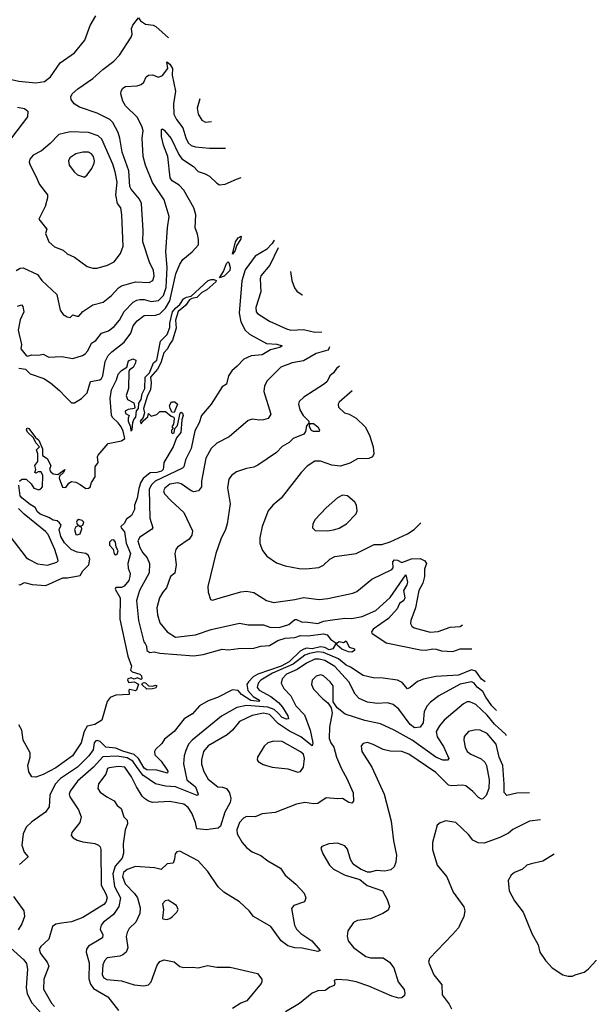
# Model space of a CAD drawing. Extents: x 1173029 to 1307123, y 522559 to 678521.
# Tile 603 of 623: x 1258431 to 1262483, y 632428 to 639347. Entities that reach past the tile are written whole.
import ezdxf

# ---------------------------------------------------------------- set-up
doc = ezdxf.new("R2010")
doc.units = 0

msp = doc.modelspace()

# ---------------------------------------------------------------- linework, layer by layer
at = {"layer": '0CON10XD'}
for points in [[(1258230.8, 639365), (1258105, 639307.5), (1258074, 639274), (1258074.1, 639264.1), (1258085, 639252), (1258165, 639252.9), (1258255, 639235.6), (1258267.8, 639227.8), (1258278.5, 639205), (1258318.1, 639158.1), (1258345.4, 639105), (1258354.4, 639065), (1258346.9, 638965), (1258358.1, 638938.1), (1258373.3, 638926.7), (1258425.5, 638915.5), (1258545, 638903.3), (1258605, 638913.3), (1258648.1, 638945), (1258715, 639044.3), (1258816.8, 639113.2), (1258887.7, 639202.3), (1258925.8, 639305), (1258966, 639375)], [(1258405, 637584.2), (1258435, 637601.4), (1258455, 637602.2), (1258555.3, 637555.3), (1258585, 637514.3), (1258692, 637415), (1258716, 637305), (1258736.7, 637275), (1258765, 637258.8), (1258786.2, 637253.8), (1258805, 637272.5), (1258832.5, 637262.5), (1258845, 637264.2), (1258873.8, 637296.2), (1258945, 637344.3), (1259017.6, 637362.4), (1259075, 637407.8), (1259125, 637463.6), (1259145, 637476.7), (1259245, 637503.8), (1259340.8, 637499.2), (1259365.4, 637514.6), (1259375.4, 637544.6), (1259371.2, 637585), (1259343.5, 637643.5), (1259295.3, 637785), (1259297.3, 637865), (1259285.4, 638055), (1259271.8, 638085), (1259214.6, 638155), (1259205.4, 638175), (1259198.3, 638285), (1259149.6, 638415), (1259134.7, 638515), (1259121.8, 638555), (1259085, 638624.2), (1259062.9, 638645), (1258975, 638690.8), (1258851.1, 638731.1), (1258814.5, 638754.5), (1258793.3, 638785), (1258790, 638805), (1258800, 638825), (1258839.7, 638860.3), (1258945, 638933.8), (1259015, 638997.9), (1259092.9, 639055), (1259131.5, 639098.5), (1259213.8, 639225), (1259220, 639245), (1259216.7, 639285), (1259225, 639307.5), (1259265, 639360), (1259278.8, 639338.8), (1259313.8, 639315), (1259367.4, 639307.4), (1259388.4, 639298.4), (1259477, 639218.4)], [(1259297.3, 638565), (1259291.7, 638591.7), (1259258.9, 638658.9), (1259175, 638742), (1259154.3, 638775), (1259140.8, 638825), (1259144.3, 638845), (1259156, 638865), (1259175, 638877.8), (1259255, 638882.7), (1259285, 638890.5), (1259302.7, 638907.3), (1259320, 638945), (1259335, 638956.9), (1259365, 638958.5), (1259405, 638942.5), (1259435, 638953.9), (1259471.1, 639005), (1259465, 639050.8), (1259485, 639034.4), (1259503.8, 639005), (1259503, 638957), (1259525.3, 638845.3), (1259512.2, 638755), (1259513.6, 638683.6), (1259531.8, 638645), (1259577.6, 638587.6), (1259597.8, 638517.8), (1259615, 638481.9), (1259635, 638461.8), (1259665, 638453.8), (1259763.3, 638443.3), (1259875, 638444.5), (1259877.3, 638445.2)], [(1259696.9, 638791.2), (1259678.5, 638725), (1259685, 638684), (1259711.2, 638641.2), (1259736.5, 638626.5), (1259779.4, 638630.9)], [(1258415, 638732.1), (1258465, 638722.9), (1258487.8, 638705), (1258484.4, 638665), (1258372.7, 638517.3)], [(1258415, 637332.9), (1258442.5, 637342.5), (1258452, 637332), (1258459.4, 637295), (1258432.7, 637237.3), (1258420.9, 637165), (1258442.6, 637065), (1258438.4, 637035), (1258475, 636987.3), (1258485, 636981.4), (1258515, 636991.1), (1258565, 636988.8), (1258595, 636996), (1258635, 636975.5), (1258725, 636980.6), (1258805, 636965.6), (1258873, 636987), (1258891.3, 636998.7), (1258909.4, 637020.6), (1258935, 637073.3), (1258965, 637092), (1259004.5, 637145), (1259055, 637159.6), (1259095, 637190), (1259132.1, 637235), (1259164.8, 637295.2), (1259228.5, 637361.5), (1259253.5, 637376.5), (1259275, 637381.1), (1259305, 637380.3), (1259355, 637367.4), (1259405, 637373.3), (1259441.9, 637408.1), (1259460.8, 637465), (1259467.6, 637605), (1259456.8, 637715), (1259468.6, 637885), (1259481.4, 637965), (1259445, 638082), (1259362.9, 638202.9), (1259314.7, 638325), (1259298.9, 638385), (1259292.1, 638515), (1259297.3, 638565)], [(1258425, 636897.2), (1258471.5, 636891.5), (1258505, 636859.1), (1258601.2, 636825), (1258646.1, 636796.1), (1258711.2, 636741.2), (1258753.8, 636695), (1258795, 636654), (1258815.9, 636654.1), (1258865, 636683.8), (1258905.3, 636724.7), (1258927.5, 636805), (1258992.9, 636817.1), (1259006.2, 636825), (1259015.7, 636845), (1259031.1, 636945), (1259053.3, 636986.7), (1259077.1, 637012.9), (1259165, 637080.9), (1259210.8, 637145), (1259228.2, 637195), (1259255, 637230.8), (1259305, 637267.3), (1259385, 637271.1), (1259415, 637280), (1259455, 637318.8), (1259485, 637372), (1259528.2, 637561.8), (1259555, 637630), (1259577.2, 637662.8), (1259643.1, 637715), (1259686.2, 637765), (1259687.2, 637802.8), (1259679.1, 637839.1), (1259664.6, 637885), (1259669.2, 637975), (1259655.3, 638025.2), (1259585, 638149.6), (1259551.5, 638185), (1259500.9, 638215), (1259488, 638235), (1259471.9, 638385), (1259441, 638465), (1259426.8, 638525), (1259426.2, 638575), (1259435, 638580), (1259445, 638571.1), (1259495, 638512.9), (1259548.8, 638398.8), (1259570, 638370), (1259653.1, 638315), (1259685, 638280.9), (1259734.1, 638264.1), (1259765, 638246.4), (1259815, 638198.6), (1259835, 638186.9), (1259875, 638190.5), (1259954.1, 638225.9), (1259987.5, 638236.8)], [(1258945, 637600), (1258975, 637601.1), (1259048.3, 637621.7), (1259094, 637645), (1259140, 637705), (1259157.3, 637755), (1259149.5, 637975), (1259141.4, 638025), (1259118.9, 638055), (1259106.3, 638116.4), (1259115.2, 638205), (1259102.6, 638277.4), (1259085, 638330.6), (1259007.6, 638507.6), (1258981.5, 638531.5), (1258915, 638554.6), (1258785, 638558.5), (1258705, 638540.6), (1258645, 638476.9), (1258583.6, 638426.4), (1258525, 638394.3), (1258502.4, 638367.6), (1258498.1, 638345), (1258503.3, 638325), (1258543.3, 638246.7), (1258568.9, 638188.9), (1258625.7, 638115), (1258625.7, 638095), (1258609.4, 638035), (1258566, 637945), (1258621.2, 637875), (1258612.5, 637845), (1258635, 637786.2), (1258675, 637751.2), (1258735, 637728), (1258765, 637702.5), (1258815, 637678.6), (1258905, 637613.1), (1258945, 637600)], [(1258885, 638241.2), (1258905, 638256.7), (1258938.3, 638301.7), (1258955, 638337.5), (1258956.9, 638355), (1258949.1, 638385), (1258935, 638403.1), (1258915, 638415.4), (1258875, 638416.2), (1258825, 638403.5), (1258783.9, 638376.1), (1258774.3, 638355), (1258777.5, 638325), (1258815, 638276), (1258837, 638257), (1258885, 638241.2)], [(1260218.3, 637798), (1260204.1, 637775), (1260165, 637731.3), (1260086, 637684), (1260015, 637590), (1259991.7, 637511.7), (1259972, 637285), (1259983.8, 637223.8), (1260015, 637165.6), (1260045, 637137.7), (1260165, 637070.6), (1260237.9, 637067.9), (1260274.3, 637055), (1260264.2, 637045), (1260192.8, 637027.2), (1260135, 636992.3), (1260056.3, 636983.7), (1260005, 636962.2), (1259958.7, 636911.3), (1259920.5, 636879.5), (1259898.1, 636845), (1259885, 636786.2), (1259853.6, 636766.4), (1259776.7, 636645), (1259708.2, 636565), (1259690.7, 636515), (1259661.1, 636458.9), (1259635, 636334.3), (1259596.8, 636255), (1259583.6, 636205), (1259575.6, 636195), (1259382.8, 636105), (1259355.1, 636074.9), (1259340.4, 636045), (1259344.1, 635845), (1259365.5, 635775), (1259356.7, 635763.3), (1259275, 635710.5), (1259260.6, 635685), (1259275, 635637.8), (1259295, 635600.4), (1259327.1, 635565), (1259342.7, 635525), (1259340.5, 635459.5), (1259273.6, 635336.4), (1259251.2, 635265), (1259265.3, 635125), (1259304.1, 634975), (1259312.5, 634962.5), (1259322.4, 634945), (1259325, 634914.3), (1259345, 634898.9), (1259375.9, 634905.9), (1259416, 634896), (1259655, 634877.2), (1259718.8, 634885), (1259854.3, 634924.3), (1259898.9, 634918.9), (1259968.8, 634928.8), (1260075, 634929.6), (1260125, 634944), (1260185, 634949.6), (1260245, 634985.2), (1260295, 635001.1), (1260365, 635005.9), (1260405, 635018.7), (1260455, 635017.8), (1260565, 635031.2), (1260590.6, 635025), (1260614, 634994), (1260653.8, 634965), (1260630.5, 634925), (1260605, 634918), (1260575.4, 634935.4), (1260545, 634940.5), (1260485, 634925.8), (1260445, 634929.9), (1260426.7, 634923.3), (1260401.4, 634908.6), (1260323.9, 634835), (1260268.4, 634805), (1260105, 634748.5), (1260071.3, 634728.7), (1260037.6, 634695), (1260027.1, 634675), (1260033.4, 634633.4), (1260070.2, 634590.2), (1260115.8, 634565), (1260114, 634555), (1260055, 634563.1), (1259988.5, 634605), (1259965, 634632.3), (1259925, 634637.2), (1259821.4, 634585), (1259755, 634561.3), (1259694.4, 634525), (1259645, 634469.2), (1259586.4, 634433.6), (1259517.1, 634345), (1259447.9, 634292.1), (1259428.3, 634261.7), (1259385, 634218), (1259378.5, 634205), (1259381.3, 634181.3), (1259425, 634137.5), (1259465, 634078.6), (1259471.8, 634065), (1259468.2, 634051.8), (1259395, 634072.1), (1259324.5, 634075), (1259305, 634086.3), (1259264.9, 634155), (1259235, 634184.1), (1259155, 634206), (1259105, 634228), (1259035, 634234), (1258995, 634274), (1258975, 634282.2), (1258965, 634279.7), (1258953.7, 634265), (1258946.2, 634215), (1258915.3, 634175), (1258836.5, 634095), (1258717.5, 634015), (1258679.3, 633975), (1258642.6, 633897.4), (1258636.5, 633815), (1258612.4, 633777.6), (1258515, 633711.2), (1258477.2, 633672.8), (1258456.1, 633625), (1258444.5, 633545), (1258462.5, 633497.5), (1258490, 633465), (1258428.8, 633411.2)], [(1259925, 637700), (1259946.9, 637785), (1259965, 637814), (1259986.2, 637826.2), (1259985, 637806.7), (1259953, 637757), (1259945, 637723.8), (1259925, 637700)], [(1260246, 637744.7), (1260187.6, 637622.4), (1260125, 637546.7), (1260120, 637525), (1260124.5, 637435), (1260091.2, 637325), (1260092.2, 637295), (1260101.9, 637281.9), (1260185, 637227.8), (1260305, 637173.6), (1260335, 637165.5), (1260425, 637168.9), (1260505, 637151.1), (1260553.6, 637152.5)], [(1259835, 637534), (1259862, 637578), (1259885, 637634), (1259895, 637644.3), (1259901.1, 637641.1), (1259910, 637605), (1259906.4, 637585), (1259866.9, 637545), (1259835, 637534)], [(1258430, 636105), (1258445, 636118), (1258475, 636117.5), (1258510.5, 636085), (1258530, 636055), (1258565, 636042.5), (1258579.7, 636050.3), (1258590, 636065), (1258593.3, 636143.3), (1258580.5, 636170.5), (1258560.3, 636169.7), (1258545, 636161.2), (1258537.5, 636165), (1258544.2, 636185), (1258536.7, 636215), (1258558.3, 636241.7), (1258557.1, 636295), (1258549.2, 636325), (1258570, 636345), (1258545, 636373.8), (1258528, 636408), (1258485, 636448), (1258479.4, 636465), (1258482.3, 636477.7), (1258495, 636474), (1258540.8, 636410.8), (1258565, 636391.2), (1258591.2, 636331.2), (1258590, 636285), (1258623, 636263), (1258650, 636215), (1258640, 636185), (1258649.1, 636169.1), (1258666, 636156), (1258698.6, 636151.4), (1258747, 636187), (1258737.5, 636165), (1258711.2, 636138.8), (1258707.5, 636125), (1258732, 636062), (1258755, 636058.8), (1258775, 636090), (1258795, 636102.5), (1258825, 636097.5), (1258855, 636080), (1258895, 636052.5), (1258915, 636054.2), (1258925, 636062), (1258935.8, 636095), (1258961.4, 636135), (1258960, 636205), (1258982, 636235), (1258976.2, 636275), (1258982.5, 636287.5), (1259052.1, 636367.9), (1259145, 636388), (1259168.8, 636405), (1259158.1, 636455), (1259144.3, 636485), (1259123.6, 636513.6), (1259081.9, 636551.9), (1259075, 636567.5), (1259065.7, 636685), (1259074.6, 636745), (1259111.4, 636815), (1259122, 636855), (1259145, 636881.2), (1259182.5, 636905), (1259195, 636950), (1259225, 636964), (1259246.4, 636953.6), (1259243.8, 636935), (1259226.9, 636903.1), (1259203.3, 636886.7), (1259197.5, 636875), (1259195.8, 636755), (1259178.8, 636705), (1259188.3, 636678.3), (1259233.6, 636653.6), (1259239.3, 636620.7), (1259236.2, 636613.8), (1259193, 636607), (1259172.5, 636595), (1259175, 636580), (1259200, 636565), (1259192.5, 636547.5), (1259193.3, 636526.7), (1259210, 636485), (1259212.5, 636455), (1259220, 636465), (1259225.5, 636515.5), (1259232.2, 636537.8), (1259246.9, 636553.1), (1259251.7, 636598.3), (1259266.2, 636615), (1259268.7, 636651.3), (1259285, 636678.8), (1259291.1, 636718.9), (1259309.7, 636755), (1259312, 636835), (1259343.6, 636865), (1259371.8, 636935), (1259394, 636955), (1259421, 637089), (1259467.3, 637135), (1259486.8, 637183.2), (1259486.4, 637215), (1259505, 637293.5), (1259525, 637320), (1259555.6, 637344.4), (1259581.4, 637385), (1259602.8, 637397.2), (1259636.5, 637403.5), (1259755, 637513.8), (1259775, 637521.5), (1259795, 637520.8), (1259811.2, 637515), (1259808.5, 637505), (1259745, 637447.8), (1259709.8, 637430.2), (1259675, 637394.1), (1259641.4, 637388.6), (1259625, 637377.3), (1259595, 637338.8), (1259543.2, 637296.8), (1259525.9, 637235.9), (1259531.2, 637178.8), (1259504.6, 637095.4), (1259482.2, 637065), (1259470, 637035), (1259444.1, 637005), (1259423.4, 636935), (1259399.5, 636890.5), (1259350.3, 636835), (1259355.4, 636795), (1259349.4, 636745), (1259327.9, 636705), (1259301.4, 636615), (1259307.5, 636585), (1259299.2, 636550.8), (1259276.7, 636525), (1259285, 636507.5), (1259300, 636530), (1259330, 636555), (1259335, 636580), (1259355, 636560), (1259395, 636572.5), (1259415, 636592.5), (1259455, 636592.5), (1259495, 636560), (1259513, 636553), (1259516.7, 636545), (1259512.5, 636505), (1259500, 636485), (1259510, 636475), (1259498.3, 636461.7), (1259497.5, 636445), (1259505, 636440), (1259515.8, 636444.2), (1259520, 636475), (1259540, 636495), (1259558.3, 636581.7), (1259565, 636590), (1259575, 636582.5), (1259579.2, 636565), (1259569.2, 636535), (1259561.9, 636445), (1259532.6, 636407.4), (1259510, 636345), (1259444.4, 636235.6), (1259441.4, 636205), (1259438.2, 636185), (1259427.5, 636175), (1259395, 636165.3), (1259348.3, 636161.7), (1259297.4, 636122.6), (1259282.3, 636097.7), (1259267.2, 636052.7), (1259256.7, 635985), (1259237.1, 635935), (1259237.1, 635905), (1259216.1, 635863.9), (1259182, 635838), (1259165, 635805.6), (1259141.2, 635785), (1259142.5, 635775), (1259166.9, 635746.9), (1259178.8, 635668.8), (1259208.1, 635595), (1259189.6, 635525), (1259191.7, 635491.7), (1259206.2, 635455), (1259205.5, 635435), (1259196.4, 635405), (1259165, 635365.6), (1259145, 635356.2), (1259105, 635357.8), (1259100.6, 635345), (1259135.5, 635285), (1259133.5, 635135), (1259190.4, 634875), (1259215.8, 634805), (1259210, 634775), (1259220, 634765), (1259275, 634747.5), (1259287.5, 634735), (1259290, 634715), (1259285, 634710), (1259255, 634722.5), (1259235, 634712.5), (1259215, 634722), (1259190, 634715), (1259188, 634705), (1259198.3, 634688.3), (1259235, 634693.8), (1259266.4, 634676.4), (1259252.5, 634635), (1259245, 634630), (1259205, 634640), (1259197.5, 634635), (1259200, 634605), (1259105, 634600.8), (1259066.6, 634583.4), (1259045.7, 634555), (1259008.1, 634425), (1258958, 634395), (1258905, 634382.9), (1258884, 634345), (1258862.9, 634265), (1258801.6, 634175), (1258685, 634089.5), (1258595, 634042.2), (1258545, 634024.4)], [(1260333, 637577.2), (1260342.9, 637515), (1260362.7, 637462.7), (1260379.1, 637439.1), (1260415, 637414), (1260417.9, 637413.8)], [(1260607.3, 637049.1), (1260604, 637035), (1260595, 637024.2), (1260515, 637000), (1260425, 636949.6), (1260345, 636936.4), (1260265.5, 636904.5), (1260170.7, 636809.3), (1260150, 636775), (1260145.7, 636735), (1260196, 636575), (1260176.7, 636545), (1260144.1, 636535.9), (1260115, 636532), (1260065, 636539.2), (1260035, 636529.2), (1259903.4, 636416.6), (1259815, 636370), (1259776.1, 636333.9), (1259739.2, 636265), (1259708.5, 636105), (1259709.2, 636065), (1259686.7, 636035), (1259655, 636030), (1259635, 636036.7), (1259565, 636084.6), (1259541.7, 636091.7), (1259485, 636083.2), (1259449.5, 636055), (1259442.2, 636035), (1259448.6, 636015), (1259494, 635965), (1259584, 635885), (1259645.6, 635755), (1259641.1, 635725), (1259622.4, 635697.6), (1259539.7, 635640.3), (1259527.5, 635625), (1259521.9, 635595), (1259530.8, 635515), (1259521.3, 635458.7), (1259490, 635435), (1259462.8, 635355), (1259436.4, 635325), (1259412.9, 635285), (1259394.5, 635215), (1259398.5, 635165), (1259415, 635108), (1259467.5, 635045), (1259525, 635007.8), (1259666.4, 635023.6), (1259775, 635061.9), (1259975, 635106.9), (1260035.3, 635095.3), (1260143.5, 635093.5), (1260188.1, 635078.1), (1260255, 635076.2), (1260322.7, 635097.3), (1260365, 635131.3), (1260375, 635132.2), (1260415, 635112.5), (1260440, 635115), (1260525, 635103), (1260565, 635119.4), (1260628.5, 635128.5), (1260715, 635140.2), (1260765, 635139.4), (1260837.2, 635152.8), (1260933.1, 635195), (1261035, 635286.9), (1261145, 635446.9), (1261154.8, 635394.8), (1261150.4, 635375), (1261127, 635335), (1261136, 635285), (1261131.1, 635265), (1261100.8, 635245), (1261082.5, 635207.5), (1261021.2, 635138.8), (1260915.7, 635065), (1260902.9, 635045), (1260905.3, 635035.3), (1261007.1, 634967.1), (1261248.2, 634918.2), (1261285, 634915.8), (1261335, 634926.5), (1261357.1, 634922.9), (1261395, 634911.8), (1261473.4, 634906.6), (1261525, 634924.7), (1261608.4, 634925.3)], [(1260678.8, 636911.6), (1260656.9, 636895), (1260635, 636864.4), (1260610, 636845), (1260591.4, 636805), (1260573.1, 636786.9), (1260426.8, 636693.2), (1260395.6, 636664.4), (1260389.4, 636645), (1260400, 636605), (1260421.5, 636565), (1260462, 636525), (1260462.5, 636507.5), (1260457.5, 636507.5), (1260445, 636493.8), (1260437.9, 636452.1), (1260426.3, 636433.6), (1260353.3, 636405), (1260325, 636376.7), (1260275, 636347.1), (1260235, 636305.7), (1260105, 636215.7), (1260075, 636201.9), (1260025, 636193.1), (1259955, 636169.2), (1259918.8, 636145), (1259900.9, 636119.1), (1259891.7, 636058.3), (1259908.5, 635945), (1259889.4, 635805), (1259876.7, 635765), (1259843, 635697), (1259807.8, 635595), (1259753.1, 635365), (1259754.1, 635324.1), (1259771.5, 635271.5), (1259785, 635267.1), (1259838.8, 635285), (1259985, 635325.5), (1260025, 635331.1), (1260075, 635321.1), (1260165, 635264.4), (1260215, 635251.8), (1260365, 635272), (1260425, 635287.3), (1260535, 635272.5), (1260595, 635279.2), (1260772.8, 635317.2), (1260800.5, 635329.5), (1260905, 635415.7), (1261045, 635483.1), (1261054.3, 635495.7), (1261051.7, 635538.3), (1261065, 635552.2), (1261085, 635550), (1261115, 635533.3), (1261185, 635558.3), (1261245, 635560.7), (1261276.7, 635545), (1261290.5, 635525), (1261274.6, 635485), (1261275.4, 635435), (1261263.3, 635386.7), (1261234.7, 635335.3), (1261213.1, 635215), (1261178.9, 635125), (1261177.5, 635105), (1261186, 635085), (1261202.7, 635072.7), (1261315, 635043.5), (1261372, 635048), (1261455, 635077.1), (1261525, 635083.3), (1261541.7, 635094.2)], [(1260768, 636739.8), (1260675, 636658.8), (1260669.2, 636645), (1260672, 636625), (1260713.3, 636585), (1260745.6, 636575.6), (1260795, 636546), (1260858.1, 636485), (1260888.3, 636428.3), (1260914.4, 636345.6), (1260920, 636295), (1260910, 636275), (1260883.4, 636263.4), (1260805, 636261.9), (1260750, 636230), (1260685, 636210.4), (1260625, 636215.4), (1260543.7, 636243.7), (1260505, 636245.6), (1260451.3, 636208.7), (1260409.2, 636165), (1260269.2, 635985), (1260210, 635935), (1260177.1, 635895), (1260135.6, 635785), (1260117.1, 635705), (1260119.2, 635665), (1260137.3, 635617.3), (1260167.5, 635577.5), (1260235, 635530), (1260295, 635508.6), (1260395, 635491.1), (1260442.4, 635487.6), (1260531.7, 635498.3), (1260565, 635513.1), (1260610, 635555), (1260645, 635573.5), (1260795, 635595.6), (1260921.2, 635658.8), (1260975, 635659.1), (1261035, 635677.8), (1261155.4, 635734.6), (1261202, 635765), (1261250.7, 635810.6)], [(1259515, 636587.5), (1259500, 636590), (1259487, 636617), (1259483.6, 636636.4), (1259498.3, 636661.7), (1259521.7, 636661.7), (1259540, 636645), (1259515, 636587.5)], [(1260535, 636452), (1260495, 636452.7), (1260480.3, 636460.3), (1260468.1, 636485), (1260470, 636510), (1260495, 636508.5), (1260525, 636485.6), (1260537.5, 636465), (1260535, 636452)], [(1258425, 635377.5), (1258435, 635376.2), (1258465, 635391.4), (1258518.9, 635378.9), (1258615, 635371.2), (1258734.7, 635425.3), (1258765.4, 635424.6), (1258855, 635441.5), (1258875, 635474.5), (1258916.1, 635515), (1258924.1, 635555), (1258915, 635580.6), (1258895, 635596.9), (1258835, 635605.5), (1258791.9, 635625), (1258745, 635670.5), (1258719.2, 635715), (1258707.4, 635765), (1258722.5, 635795), (1258710.8, 635810.8), (1258695, 635824.2), (1258665, 635828.9), (1258635, 635848.4), (1258575, 635871.2), (1258555, 635887.5), (1258540.1, 635920.1), (1258505, 635939.4), (1258447.1, 635985), (1258435, 636001.2), (1258423.8, 636075)], [(1260595, 635755.7), (1260645, 635763.3), (1260675, 635773.1), (1260726.1, 635803.9), (1260796.2, 635875), (1260803.3, 635895), (1260797.5, 635935), (1260785, 635957.5), (1260735, 636001.2), (1260700, 636005), (1260663.6, 635986.4), (1260583.7, 635916.3), (1260507.5, 635835), (1260490, 635805), (1260488.8, 635775), (1260506.2, 635756.2), (1260595, 635755.7)], [(1258306.9, 635786.9), (1258477.1, 635567.1), (1258492, 635555), (1258555, 635523.8), (1258625, 635513.1), (1258692, 635535), (1258700, 635545), (1258698.9, 635555), (1258678.2, 635625), (1258629.9, 635729.9), (1258611.2, 635751.2), (1258461.2, 635871.2), (1258421.7, 635911.7)], [(1258835, 635726.5), (1258855, 635734.2), (1258868.2, 635768.2), (1258865, 635780), (1258850, 635785), (1258875, 635795.7), (1258881.2, 635815), (1258868.8, 635828.8), (1258845.5, 635834.5), (1258835, 635827.5), (1258830.9, 635815), (1258835, 635801.2), (1258847.5, 635792.5), (1258825, 635783.5), (1258814.7, 635765), (1258825, 635730), (1258835, 635726.5)], [(1259105, 635586.2), (1259115, 635590.5), (1259122.2, 635615), (1259109.5, 635639.5), (1259102.8, 635675), (1259091.2, 635691.2), (1259075, 635690.6), (1259061.1, 635675), (1259061.1, 635655), (1259086.5, 635626.5), (1259093.3, 635593.3), (1259105, 635586.2)], [(1260765, 634902.6), (1260741.4, 634905), (1260694.1, 634924.1), (1260661.1, 634951.1), (1260656.2, 634965), (1260675, 634977.1), (1260705, 634971.2), (1260725, 634982), (1260746.5, 634936.5), (1260782.5, 634925), (1260782.5, 634915), (1260765, 634902.6)], [(1261700.6, 634695), (1261675, 634713), (1261635, 634768.5), (1261605, 634777.1), (1261515, 634741.4), (1261355, 634731), (1261267.3, 634712.7), (1261225, 634695.4), (1261175.6, 634655), (1261155, 634644), (1261119.3, 634689.3), (1261085, 634705.6), (1260985, 634720.4), (1260915, 634722.9), (1260845, 634738.7), (1260755, 634797.5), (1260725, 634810), (1260671.7, 634855), (1260565, 634899.2), (1260525, 634903.9), (1260466.5, 634893.5), (1260435, 634881.2), (1260352.5, 634817.5), (1260208.1, 634755), (1260125.4, 634705), (1260105.9, 634685), (1260100, 634655), (1260112.3, 634635), (1260195, 634590.2), (1260248.3, 634548.3), (1260276.4, 634516.4), (1260314.7, 634455), (1260320, 634435), (1260305, 634432.4), (1260275, 634443), (1260245.5, 634475.5), (1260218.5, 634498.5), (1260175, 634515.1), (1260025, 634528), (1259955.7, 634514.3), (1259848, 634452), (1259642, 634285), (1259617.8, 634255), (1259597.8, 634212.2), (1259587.2, 634175), (1259581.7, 634118.3), (1259604.2, 634005), (1259666.1, 633955), (1259685.6, 633905), (1259677.5, 633895), (1259525, 633955.6), (1259455, 633961.2), (1259385, 633977.8), (1259295, 634036.9), (1259251.2, 634098.8), (1259225, 634136.1), (1259185, 634160.3), (1259115, 634171.6), (1259015, 634167.1), (1258949.3, 634095), (1258836.1, 633995), (1258785.4, 633925), (1258778.9, 633905), (1258782.3, 633885), (1258844.4, 633795), (1258863.1, 633745), (1258854.3, 633705), (1258796, 633635), (1258792, 633615), (1258807, 633597), (1258835, 633580.8), (1258875, 633568.6), (1258958.9, 633558.9), (1258985, 633547.1), (1258995.5, 633535.5), (1259000, 633515), (1259002.5, 633265), (1259036.5, 633205), (1259044.7, 633175), (1259036.1, 633145), (1259021.7, 633128.3), (1258875, 633037.7), (1258795, 633008.2), (1258725, 632998.9), (1258685, 632991.4), (1258662, 632975), (1258635.4, 632885), (1258578.9, 632835), (1258568.2, 632815), (1258576.2, 632785), (1258623.1, 632725), (1258634.4, 632695), (1258601.2, 632605), (1258598.9, 632535), (1258653.5, 632435), (1258675, 632412.9)], [(1261781.8, 634492.1), (1261748.4, 634525), (1261705.3, 634585.3), (1261685.1, 634625.1), (1261645.9, 634655.9), (1261625, 634685.7), (1261605, 634693.9), (1261525, 634677.6), (1261375, 634594.5), (1261318.3, 634551.7), (1261294.2, 634525.8), (1261273.5, 634486.5), (1261266.2, 634405), (1261245, 634375.7), (1261205, 634371.8), (1261174.1, 634394.1), (1261095, 634502.9), (1261055, 634535.5), (1261015, 634546.4), (1260942.7, 634542.7), (1260875, 634551.6), (1260817, 634577), (1260788.4, 634608.4), (1260742.5, 634695), (1260645, 634802.7), (1260575, 634844.2), (1260535, 634854.1), (1260505, 634853.2), (1260445, 634825.2), (1260379.5, 634780.5), (1260305, 634748.3), (1260274.4, 634715.6), (1260268.2, 634685), (1260286.2, 634646.2), (1260336.5, 634596.5), (1260372, 634525), (1260431.5, 634461.5), (1260471.4, 634355), (1260489.7, 634265), (1260485, 634243.5), (1260407.3, 634307.3), (1260327.3, 634347.3), (1260249.9, 634399.9), (1260186.5, 634465), (1260145, 634472.6), (1260065, 634458), (1259975.6, 634415), (1259925.8, 634354.2), (1259888.1, 634321.9), (1259755, 634243.8), (1259723.1, 634205), (1259708.2, 634145), (1259707.9, 634115), (1259725, 634063.8), (1259755, 634009.2), (1259824, 633955), (1259855, 633954.7), (1259885, 633944.5), (1259903.9, 633915), (1259913.2, 633875), (1259908.9, 633845), (1259871.7, 633778.3), (1259841.3, 633678.7), (1259825, 633665.2), (1259771.3, 633658.7), (1259745.3, 633654.7), (1259675, 633661.1), (1259665.7, 633705), (1259640.2, 633770.2), (1259615, 633810.5), (1259585, 633834.6), (1259485, 633852.7), (1259365, 633845.4), (1259335, 633856.4), (1259307.8, 633875), (1259291, 633891), (1259250.5, 633955), (1259217, 634027), (1259169.5, 634095), (1259125, 634098.4), (1259059.4, 634090.6), (1259047.8, 634085), (1259035.4, 634045), (1258983.6, 633976.4), (1258978.6, 633945), (1258995, 633919.2), (1259042, 633885), (1259095, 633856.7), (1259115.3, 633825.3), (1259142.7, 633802.7), (1259161.5, 633745), (1259185, 633721.2), (1259187.1, 633695), (1259172.2, 633655), (1259158.2, 633555), (1259160.1, 633490.1), (1259150, 633455), (1259100.8, 633399.3), (1259086.2, 633345), (1259096.5, 633256.5), (1259139, 633175), (1259128.2, 633115), (1259090.1, 633059.9), (1259018.9, 633005), (1259002.5, 632985), (1258997.1, 632955), (1259014.3, 632915), (1259011.4, 632895), (1258915, 632835.6), (1258899.4, 632815), (1258898.1, 632795), (1258919.7, 632719.7), (1258916.7, 632606.7), (1258929, 632569), (1258949.2, 632539.2), (1259050.7, 632480.7), (1259125.3, 632385.3)], [(1261852.7, 634315), (1261846.1, 634325), (1261766.9, 634396.9), (1261715, 634459.4), (1261635, 634533.5), (1261595, 634554.4), (1261575, 634552.5), (1261550.4, 634539.6), (1261414.3, 634425.7), (1261380.4, 634385), (1261357.5, 634345), (1261365, 634307.1), (1261409.5, 634239.5), (1261445.4, 634155), (1261436.7, 634143.3), (1261405, 634143.8), (1261355, 634164.8), (1261188.1, 634285), (1261062.5, 634355), (1260965, 634399.7), (1260855, 634422.5), (1260716.7, 634466.7), (1260662.2, 634512.2), (1260634.1, 634554.1), (1260632.7, 634665), (1260611.8, 634695), (1260565, 634736.9), (1260545, 634743.1), (1260515, 634733.1), (1260485.7, 634705), (1260480.6, 634675), (1260495, 634642), (1260560, 634575), (1260597.1, 634547.1), (1260620.5, 634510.5), (1260626, 634475), (1260607.5, 634375), (1260606.5, 634295), (1260616.4, 634265), (1260639.1, 634235), (1260656.6, 634165), (1260691.9, 634081.9), (1260730.4, 634015), (1260773, 633913), (1260777.5, 633855), (1260765, 633841.4), (1260743.3, 633845), (1260700, 633875), (1260665, 633871.9), (1260585, 633878.8), (1260525, 633838.8), (1260495, 633836.7), (1260435, 633846.7), (1260375, 633834), (1260225, 633776.6), (1260135, 633765.3), (1260085, 633745.3), (1260025, 633746.5), (1260004.4, 633735.6), (1259974.6, 633705), (1259956.7, 633655), (1259958.9, 633625), (1259995, 633564.4), (1260025, 633530), (1260065, 633498.5), (1260125, 633472.7), (1260175, 633435.6), (1260263.4, 633383.4), (1260295.8, 633335), (1260371.7, 633271.7), (1260429.7, 633209.7), (1260442, 633175), (1260431.7, 633148.3), (1260357.5, 633122.5), (1260341.2, 633101.2), (1260362.1, 632985), (1260375, 632955.7), (1260406.5, 632926.5), (1260484, 632875), (1260543.3, 632805), (1260525, 632800), (1260415, 632822.3), (1260365, 632824.5), (1260315, 632839.2), (1260268.8, 632875), (1260196.2, 632975), (1260073.3, 633045), (1260042.3, 633085), (1259975, 633147.1), (1259864.4, 633215), (1259825, 633252.9), (1259751.8, 633361.8), (1259685, 633437.1), (1259555, 633504), (1259535, 633498.8), (1259524.3, 633485.7), (1259518, 633448), (1259509.4, 633420.6), (1259465.8, 633414.2), (1259425, 633375.6), (1259377.1, 633387.1), (1259245, 633397.3), (1259185.7, 633375), (1259159.6, 633355), (1259152.5, 633325), (1259170.7, 633275), (1259237.3, 633207.3), (1259257.6, 633175), (1259277.3, 633105), (1259274.1, 633065.9), (1259246.5, 633005), (1259200.6, 632959.4), (1259185, 632933.3), (1259179.1, 632905), (1259191.1, 632825), (1259178.5, 632795), (1259156.5, 632775), (1259135, 632765.3), (1259045, 632753.4), (1259025.9, 632734.1), (1259014.7, 632704.8), (1259010, 632635), (1259021.2, 632615), (1259042.8, 632602.8), (1259145, 632591.7), (1259235, 632564.8), (1259302, 632558), (1259334.7, 632565.3), (1259353.6, 632586.4), (1259396, 632704), (1259415, 632729.2), (1259445, 632740.8), (1259515, 632726.9), (1259555, 632694.3), (1259585, 632685.6), (1259645, 632690), (1259685.8, 632684.2), (1259750.4, 632699.6), (1259815, 632689.6), (1259909.3, 632689.3), (1260102.5, 632645), (1260133.3, 632605), (1260133.3, 632585), (1260126.7, 632575), (1260026.9, 632453.1), (1259985, 632435.6), (1259925, 632397.8)], [(1259325, 634642), (1259290, 634675), (1259292.5, 634685), (1259305, 634690), (1259315, 634686.7), (1259336.9, 634666.9), (1259365, 634664), (1259385, 634670.8), (1259395, 634666), (1259385, 634649.4), (1259365, 634644.6), (1259325, 634642)], [(1258545, 634024.4), (1258515, 634027.5), (1258495, 634062), (1258487.4, 634105), (1258504.1, 634165), (1258504, 634195), (1258455.5, 634285), (1258446.5, 634355), (1258425, 634392.2)], [(1262013.5, 633913.2), (1261925, 633911.5), (1261855, 633894.4), (1261835.5, 633915.5), (1261834.5, 633975), (1261825.4, 634105), (1261798.9, 634165), (1261777.9, 634255), (1261715, 634330.4), (1261666.2, 634355), (1261635, 634356.2), (1261585, 634344.4), (1261555, 634308.8), (1261551.1, 634285), (1261560, 634235), (1261575, 634204.3), (1261602, 634185), (1261673.8, 634153.8), (1261698.9, 634128.9), (1261710.6, 634105), (1261730.6, 634005), (1261728.1, 633945), (1261708.6, 633895), (1261685, 633870.8), (1261675, 633868.6), (1261655, 633880.6), (1261615, 633924.4), (1261565, 633962.5), (1261545, 633968.2), (1261465, 633962.7), (1261445, 633968.5), (1261355.7, 634055.7), (1261165, 634186.1), (1261115, 634204.6), (1261035, 634206.4), (1260985, 634218.2), (1260915, 634254.4), (1260875, 634266.5), (1260845, 634261.4), (1260831.4, 634245), (1260835.6, 634205), (1260905.6, 634095), (1260991.4, 633905), (1261040, 633715), (1261056.8, 633576.8), (1261078.5, 633475), (1261074.2, 633425.8), (1261063.3, 633395), (1261037.7, 633372.3), (1260997.7, 633362.3), (1260935, 633367.1), (1260895, 633355.8), (1260875, 633357.5), (1260825, 633378), (1260773.2, 633413.2), (1260756, 633445), (1260735, 633518.8), (1260715, 633541.4), (1260665, 633559.4), (1260603.6, 633556.4), (1260553.6, 633536.4), (1260547.5, 633525), (1260560.8, 633485), (1260608, 633405), (1260636.8, 633376.8), (1260717.5, 633335), (1260820, 633305), (1260872.3, 633262.3), (1260980, 633225), (1261014, 633165), (1261030, 633115), (1261019.7, 633090.3), (1260983.3, 633065), (1260895, 633029.2), (1260805, 633015.8), (1260777.5, 633002.5), (1260735.8, 632945), (1260732.3, 632907.7), (1260739.2, 632875), (1260776.3, 632826.3), (1260863.5, 632763.5), (1260895, 632755.4), (1260984.2, 632754.2), (1261028.8, 632725), (1261058.8, 632685), (1261090.8, 632585), (1261131.5, 632531.5), (1261137.9, 632505), (1261135, 632488.8), (1261116.8, 632473.2), (1261095, 632470.6), (1261045, 632485.4), (1260885, 632555.4), (1260795, 632586.2), (1260735, 632597.7), (1260657.6, 632602.4), (1260640, 632595), (1260645.9, 632574.1), (1260640.6, 632559.4), (1260610.7, 632549.3), (1260576.7, 632525), (1260525, 632521.8), (1260485, 632506.9), (1260396.3, 632433.7), (1260298.1, 632375)], [(1260385, 634059.2), (1260405, 634064), (1260425.6, 634095), (1260430.9, 634155), (1260424.5, 634185), (1260405, 634202.1), (1260275, 634273.5), (1260213.4, 634276.6), (1260174.4, 634265.6), (1260148.3, 634241.7), (1260101.2, 634165), (1260100, 634145), (1260106.7, 634135), (1260142.2, 634112.2), (1260205, 634094.2), (1260315, 634082), (1260385, 634059.2)], [(1262089.4, 633723.7), (1262013.3, 633715), (1261895, 633655.6), (1261865, 633631.4), (1261805, 633599.4), (1261695, 633560), (1261653.2, 633563.2), (1261615, 633581.2), (1261585, 633622), (1261495, 633705.8), (1261425, 633716.7), (1261385, 633703.3), (1261365, 633687.5), (1261330.8, 633565), (1261331.4, 633515), (1261364.3, 633405), (1261432.6, 633322.6), (1261476, 633215), (1261551.7, 633111.7), (1261558.8, 633085), (1261552, 633045), (1261524.2, 632985.8), (1261513.3, 632965), (1261471.7, 632918.3), (1261310.5, 632749.5), (1261303.3, 632725), (1261340, 632635), (1261397.5, 632565), (1261400, 632495), (1261448.3, 632428.3), (1261464, 632395)], [(1262185.8, 633482.7), (1262106.8, 633433.2), (1262025, 633415.7), (1261994.5, 633405.5), (1261965, 633377.5), (1261906.7, 633355), (1261883.8, 633335), (1261862.7, 633297.3), (1261869.2, 633225), (1261908.8, 633155), (1261968.6, 633075), (1262030, 632925), (1262073.3, 632845), (1262086.7, 632795), (1262126.7, 632735), (1262173.2, 632683.2), (1262247.5, 632635), (1262285, 632626), (1262315, 632626.2), (1262335, 632634), (1262397.1, 632652.9), (1262425, 632673.8), (1262481.2, 632735), (1262482.7, 632737.3)], [(1258387.1, 633185), (1258460.6, 633085), (1258464.5, 633045), (1258445, 632992.5), (1258419.2, 632950.8)], [(1259465, 633024), (1259485, 633030), (1259505, 633046), (1259535.5, 633074.5), (1259544.3, 633095), (1259531.8, 633121.8), (1259475, 633158.8), (1259453.3, 633155), (1259434, 633135), (1259440, 633095), (1259433.6, 633033.6), (1259437.5, 633027.5), (1259465, 633024)], [(1258365.8, 632825), (1258460.7, 632740.7), (1258478.7, 632715), (1258486.5, 632675), (1258476.4, 632545), (1258482, 632502), (1258515, 632437.5), (1258601.2, 632345)]]:
    msp.add_lwpolyline(points, dxfattribs=at)

doc.saveas('drawing.dxf')
